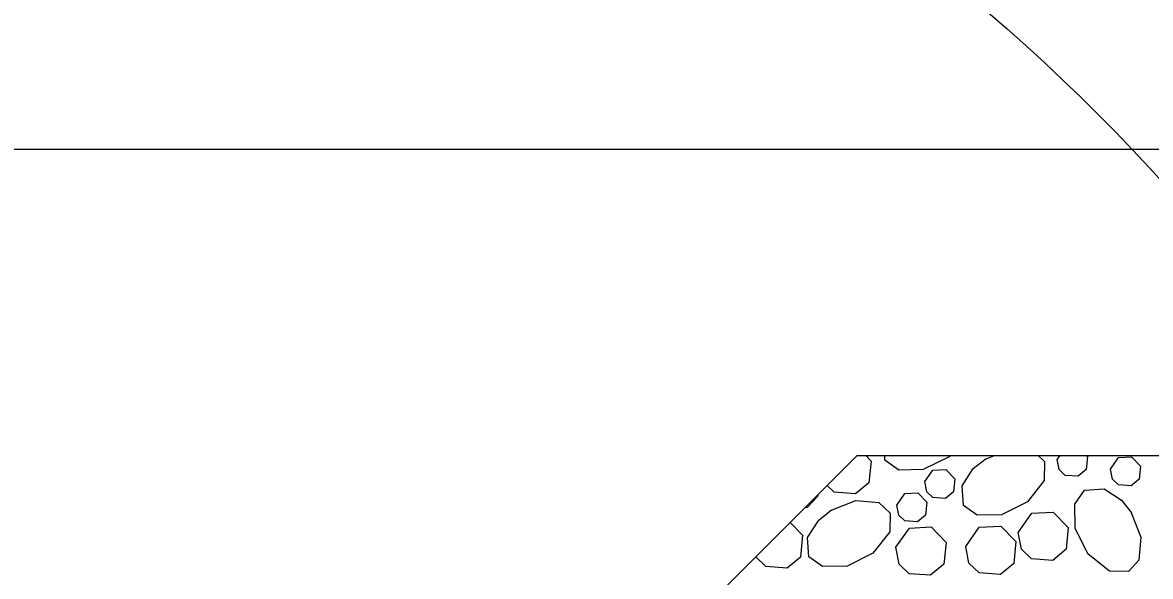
# Model space of a CAD drawing. Extents: x 638079 to 640019, y 297691 to 298879.
# Drawn here: x 638709.38 to 638731.81, y 298585.64 to 298596.66 of the extents above; entities that cross this region are included whole.
import ezdxf

# ---------------------------------------------------------------- set-up
doc = ezdxf.new("R2010")
doc.units = 0
doc.layers.add('1', color=7, linetype='Continuous')

msp = doc.modelspace()

# ---------------------------------------------------------------- linework, layer by layer
at = {"layer": '1'}
for p, q in [((638683.382, 298594.144), (638749.279, 298594.144)), ((638715.818, 298577.888), (638725.978, 298588.048)), ((638725.978, 298588.048), (638749.279, 298588.048))]:
    msp.add_line(p, q, dxfattribs=at)
for points in [[(638726.146, 298588.048), (638726.254, 298587.935), (638726.211, 298587.502), (638725.945, 298587.281), (638725.521, 298587.312), (638725.38, 298587.449)], [(638727.824, 298588.048), (638727.803, 298588.021), (638727.288, 298587.764), (638726.802, 298587.755), (638726.529, 298587.949), (638726.523, 298588.048)], [(638729.574, 298588.048), (638729.704, 298587.924), (638729.697, 298587.549), (638729.364, 298587.123), (638728.849, 298586.865), (638728.363, 298586.857), (638728.09, 298587.051), (638728.064, 298587.438), (638728.286, 298587.783), (638728.54, 298587.986)], [(638728.519, 298587.973), (638728.707, 298588.048)], [(638729.956, 298587.965), (638730.014, 298588.048)], [(638730.531, 298588.048), (638730.554, 298588.024), (638730.528, 298587.764), (638730.369, 298587.631), (638730.115, 298587.65), (638729.995, 298587.766), (638729.956, 298587.965)], [(638731.015, 298587.776), (638731.177, 298588.006), (638731.434, 298588.02), (638731.613, 298587.835), (638731.587, 298587.575), (638731.428, 298587.442), (638731.174, 298587.461), (638731.054, 298587.577), (638731.015, 298587.776)], [(638727.321, 298587.524), (638727.482, 298587.754), (638727.74, 298587.768), (638727.919, 298587.583), (638727.893, 298587.322), (638727.734, 298587.19), (638727.479, 298587.208), (638727.36, 298587.324), (638727.321, 298587.524)], [(638731.422, 298586.923), (638731.621, 298586.42), (638731.581, 298585.958), (638731.372, 298585.738), (638730.997, 298585.745), (638730.571, 298586.078), (638730.314, 298586.594), (638730.305, 298587.079), (638730.499, 298587.352), (638730.886, 298587.378), (638731.232, 298587.157), (638731.435, 298586.903)], [(638725.191, 298587.261), (638725.188, 298587.227), (638724.979, 298587.007), (638724.938, 298587.008)], [(638725.445, 298586.948), (638725.948, 298587.148), (638726.41, 298587.108), (638726.63, 298586.899), (638726.623, 298586.524), (638726.289, 298586.098), (638725.774, 298585.84), (638725.289, 298585.832), (638725.016, 298586.026), (638724.99, 298586.413), (638725.211, 298586.759), (638725.465, 298586.961)], [(638726.766, 298587.057), (638726.927, 298587.287), (638727.185, 298587.302), (638727.364, 298587.116), (638727.338, 298586.856), (638727.179, 298586.723), (638726.924, 298586.742), (638726.805, 298586.858), (638726.766, 298587.057)], [(638729.178, 298586.513), (638729.447, 298586.896), (638729.876, 298586.92), (638730.175, 298586.611), (638730.132, 298586.177), (638729.866, 298585.956), (638729.443, 298585.987), (638729.243, 298586.181), (638729.178, 298586.513)], [(638724.643, 298586.713), (638724.891, 298586.456), (638724.848, 298586.023), (638724.583, 298585.802), (638724.159, 298585.833), (638723.959, 298586.026), (638723.959, 298586.028)], [(638726.748, 298586.217), (638727.017, 298586.599), (638727.446, 298586.624), (638727.745, 298586.314), (638727.701, 298585.881), (638727.436, 298585.66), (638727.012, 298585.691), (638726.813, 298585.884), (638726.748, 298586.217)], [(638728.135, 298586.233), (638728.404, 298586.615), (638728.834, 298586.64), (638729.132, 298586.33), (638729.089, 298585.896), (638728.824, 298585.676), (638728.4, 298585.707), (638728.2, 298585.9), (638728.136, 298586.232)]]:
    msp.add_lwpolyline(points, dxfattribs=at)
msp.add_ellipse((638683.299, 298577.301), major_axis=(-55.517, 0), ratio=0.608854, dxfattribs=at)

doc.saveas('drawing.dxf')
